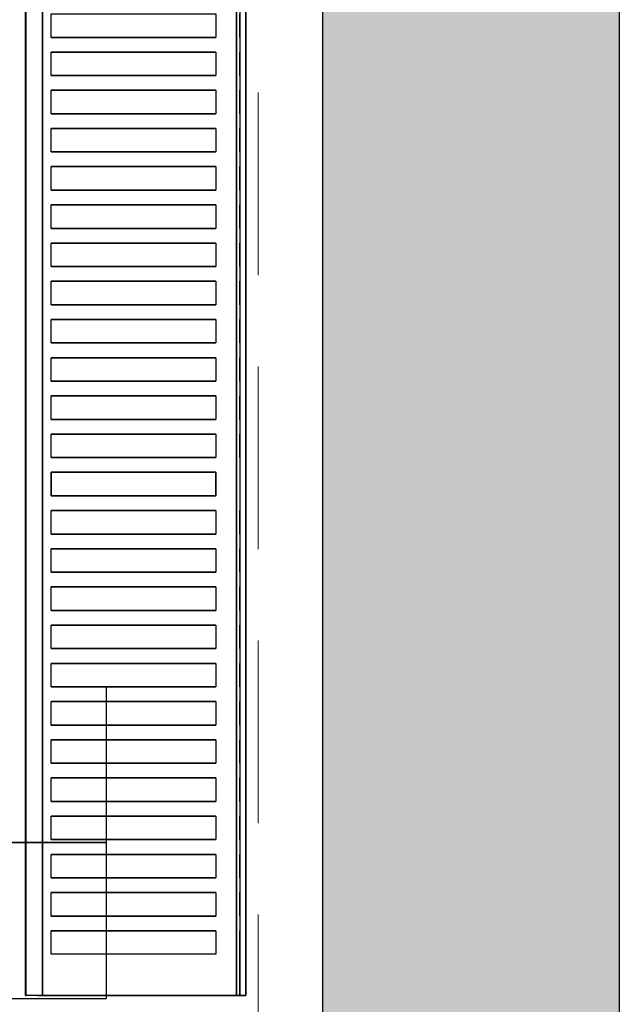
# Model space of a CAD drawing. Header units: millimetres. Extents: x 31882 to 271790, y -35693 to 24917.
# Tile 349 of 524: x 134321 to 134527, y 18116 to 18453. Entities that reach past the tile are written whole.
import ezdxf

# ---------------------------------------------------------------- set-up
doc = ezdxf.new("R2010")
doc.units = ezdxf.units.MM
doc.header["$MEASUREMENT"] = 0
doc.linetypes.add('( Dashed )', pattern=[0.75, 0.5, -0.25])
doc.layers.add('00 Structural', color=2, linetype='Continuous', lineweight=25)
doc.layers.add('CKD-HOOD', color=1, linetype='( Dashed )', lineweight=15)
doc.layers.add('IQ_200_3D', color=1, linetype='Continuous')
doc.layers.add('IQ_204_2D', color=7, linetype='Continuous')

# ---------------------------------------------------------------- blocks, each defined once
blk = doc.blocks.new('*X231')
at = {"color": 0}
for p, q in [((286.774344, 2204.447934), (296.618251, 2214.291842)), ((286.774344, 2205.862148), (295.204037, 2214.291842)), ((286.774344, 2207.276361), (293.789824, 2214.291842)), ((286.774344, 2208.690575), (292.37561, 2214.291842)), ((286.774344, 2210.104788), (290.961397, 2214.291842)), ((286.774344, 2211.519002), (289.547183, 2214.291842)), ((286.774344, 2212.933216), (288.13297, 2214.291842))]:
    blk.add_line(p, q, dxfattribs=at)

msp = doc.modelspace()

# ---------------------------------------------------------------- hatches: boundary and pattern name
at = {"ltscale": 0.25}
h = msp.add_hatch(color=206, dxfattribs=at)
h.dxf.hatch_style = 1
h.paths.add_polyline_path([(134425.08, 16044.77), (134425.08, 15965.36), (134526.68, 15965.36), (134526.68, 22045.7), (134425.08, 22045.7), (134425.08, 16118.37)])

# ---------------------------------------------------------------- linework, layer by layer
for p, q in [((134351.05, 18117.67), (134351.05, 18224.33)), ((134244.4, 18117.67), (134351.05, 18117.67))]:
    msp.add_line(p, q)
at = {"extrusion": (1.83697e-16, 1, 0)}
for p, q in [((134244.4, 18171, 53.33), (134351.05, 18171, 53.33)), ((134351.05, 18171, -53.33), (134244.4, 18171, -53.33)), ((134351.05, 18171, -53.33), (134244.4, 18171, 53.33)), ((134351.05, 18171, 53.33), (134351.05, 18171, -53.33))]:
    msp.add_line(p, q, dxfattribs=at)
at = {"layer": '00 Structural', "ltscale": 0.25}
for points in [[(134526.68, 15965.36), (134526.68, 22045.7), (134425.08, 22045.7), (134425.08, 22044.1)], [(134425.08, 21891.67), (134425.08, 15965.36)]]:
    msp.add_lwpolyline(points, dxfattribs=at)
at = {"layer": 'CKD-HOOD', "color": 1, "linetype": '( Dashed )', "ltscale": 125}
msp.add_lwpolyline([(133452.99, 19052.65), (133452.99, 17052.65), (134402.99, 17052.65), (134402.99, 19052.65), (133452.99, 19052.65), (134402.99, 17052.65), (133452.99, 17052.65), (134402.99, 19052.65)], dxfattribs=at)
at = {"layer": 'IQ_200_3D'}
for points, invisible_edges in [([(134323.61, 18520.93, 923.19), (134323.39, 18520.93, 922.66), (134323.39, 18118.71, 922.66), (134323.61, 18118.71, 923.19)], 2), ([(134323.39, 18520.93, 922.66), (134323.4, 18520.93, 922.09), (134323.4, 18118.71, 922.09), (134323.39, 18118.71, 922.66)], 10), ([(134323.4, 18520.93, 922.09), (134323.62, 18520.93, 921.57), (134323.62, 18118.71, 921.57), (134323.4, 18118.71, 922.09)], 10), ([(134323.61, 18520.93, 923.19), (134327.6, 18520.93, 929.18), (134327.6, 18118.71, 929.18), (134323.61, 18118.71, 923.19)], 2), ([(134323.62, 18520.93, 921.57), (134324.02, 18520.93, 921.16), (134324.02, 18118.71, 921.16), (134323.62, 18118.71, 921.57)], 10), ([(134324.02, 18520.93, 921.16), (134325.25, 18520.93, 920.68), (134325.25, 18118.71, 920.68), (134324.02, 18118.71, 921.16)], 10), ([(134325.25, 18520.93, 920.68), (134326.53, 18520.93, 920.34), (134326.53, 18118.71, 920.34), (134325.25, 18118.71, 920.68)], 10), ([(134326.53, 18520.93, 920.34), (134327.84, 18520.93, 920.14), (134327.84, 18118.71, 920.14), (134326.53, 18118.71, 920.34)], 10), ([(134327.84, 18520.93, 920.14), (134329.16, 18520.93, 920.08), (134329.16, 18118.71, 920.08), (134327.84, 18118.71, 920.14)], 8), ([(134395.58, 18520.93, 920.08), (134396.26, 18520.93, 920.06), (134396.26, 18118.71, 920.06), (134395.58, 18118.71, 920.08)], 2), ([(134396.26, 18520.93, 920.06), (134396.93, 18520.93, 920.15), (134396.93, 18118.71, 920.15), (134396.26, 18118.71, 920.06)], 10), ([(134397.56, 18520.93, 963.16), (134396.79, 18520.93, 963.32), (134396.79, 18118.71, 963.32), (134397.56, 18118.71, 963.16)], 8), ([(134396.93, 18520.93, 920.15), (134397.57, 18520.93, 920.35), (134397.57, 18118.71, 920.35), (134396.93, 18118.71, 920.15)], 10), ([(134398.2, 18520.93, 962.72), (134397.56, 18520.93, 963.16), (134397.56, 18118.71, 963.16), (134398.2, 18118.71, 962.72)], 10), ([(134397.57, 18520.93, 920.35), (134398.17, 18520.93, 920.66), (134398.17, 18118.71, 920.66), (134397.57, 18118.71, 920.35)], 10), ([(134398.17, 18520.93, 920.66), (134398.43, 18520.93, 920.97), (134398.43, 18118.71, 920.97), (134398.17, 18118.71, 920.66)], 10), ([(134398.63, 18520.93, 962.07), (134398.2, 18520.93, 962.72), (134398.2, 18118.71, 962.72), (134398.63, 18118.71, 962.07)], 10), ([(134398.43, 18520.93, 920.97), (134398.62, 18520.93, 921.32), (134398.62, 18118.71, 921.32), (134398.43, 18118.71, 920.97)], 10), ([(134398.62, 18520.93, 921.32), (134398.74, 18520.93, 921.7), (134398.74, 18118.71, 921.7), (134398.62, 18118.71, 921.32)], 10), ([(134398.78, 18520.93, 961.31), (134398.63, 18520.93, 962.07), (134398.63, 18118.71, 962.07), (134398.78, 18118.71, 961.31)], 2), ([(134398.74, 18520.93, 921.7), (134398.78, 18520.93, 922.11), (134398.78, 18118.71, 922.11), (134398.74, 18118.71, 921.7)], 8), ([(134327.6, 18454.57, 929.18), (134327.6, 18446.52, 929.18), (134332.1, 18446.52, 934.79), (134332.1, 18454.57, 934.79)], 11), ([(134388.57, 18454.57, 963.08), (134388.57, 18446.52, 963.08), (134396.79, 18446.52, 963.32), (134396.79, 18454.57, 963.32)], 10), ([(134332.1, 18446.52, 934.79), (134337.06, 18446.52, 940), (134337.06, 18441.5, 940), (134332.1, 18441.5, 934.79)], 10), ([(134337.06, 18446.52, 940), (134342.46, 18446.52, 944.76), (134342.46, 18441.5, 944.76), (134337.06, 18441.5, 940)], 10), ([(134342.46, 18446.52, 944.76), (134348.24, 18446.52, 949.04), (134348.24, 18441.5, 949.04), (134342.46, 18441.5, 944.76)], 10), ([(134348.24, 18446.52, 949.04), (134354.37, 18446.52, 952.8), (134354.37, 18441.5, 952.8), (134348.24, 18441.5, 949.04)], 10), ([(134354.37, 18446.52, 952.8), (134360.8, 18446.52, 956.03), (134360.8, 18441.5, 956.03), (134354.37, 18441.5, 952.8)], 10), ([(134360.8, 18446.52, 956.03), (134367.49, 18446.52, 958.68), (134367.49, 18441.5, 958.68), (134360.8, 18441.5, 956.03)], 10), ([(134367.49, 18446.52, 958.68), (134374.38, 18446.52, 960.75), (134374.38, 18441.5, 960.75), (134367.49, 18441.5, 958.68)], 10), ([(134374.38, 18446.52, 960.75), (134381.42, 18446.52, 962.22), (134381.42, 18441.5, 962.22), (134374.38, 18441.5, 960.75)], 10), ([(134381.42, 18446.52, 962.22), (134388.57, 18446.52, 963.08), (134388.57, 18441.5, 963.08), (134381.42, 18441.5, 962.22)], 10), ([(134396.79, 18446.52, 963.32), (134396.79, 18441.5, 963.32), (134388.57, 18441.5, 963.08), (134388.57, 18446.52, 963.08)], 14), ([(134327.6, 18441.5, 929.18), (134327.6, 18433.45, 929.18), (134332.1, 18433.45, 934.79), (134332.1, 18441.5, 934.79)], 11), ([(134388.57, 18441.5, 963.08), (134388.57, 18433.45, 963.08), (134396.79, 18433.45, 963.32), (134396.79, 18441.5, 963.32)], 10), ([(134332.1, 18433.45, 934.79), (134337.06, 18433.45, 940), (134337.06, 18428.42, 940), (134332.1, 18428.42, 934.79)], 10), ([(134337.06, 18433.45, 940), (134342.46, 18433.45, 944.76), (134342.46, 18428.42, 944.76), (134337.06, 18428.42, 940)], 10), ([(134342.46, 18433.45, 944.76), (134348.24, 18433.45, 949.04), (134348.24, 18428.42, 949.04), (134342.46, 18428.42, 944.76)], 10), ([(134348.24, 18433.45, 949.04), (134354.37, 18433.45, 952.8), (134354.37, 18428.42, 952.8), (134348.24, 18428.42, 949.04)], 10), ([(134354.37, 18433.45, 952.8), (134360.8, 18433.45, 956.03), (134360.8, 18428.42, 956.03), (134354.37, 18428.42, 952.8)], 10), ([(134360.8, 18433.45, 956.03), (134367.49, 18433.45, 958.68), (134367.49, 18428.42, 958.68), (134360.8, 18428.42, 956.03)], 10), ([(134367.49, 18433.45, 958.68), (134374.38, 18433.45, 960.75), (134374.38, 18428.42, 960.75), (134367.49, 18428.42, 958.68)], 10), ([(134374.38, 18433.45, 960.75), (134381.42, 18433.45, 962.22), (134381.42, 18428.42, 962.22), (134374.38, 18428.42, 960.75)], 10), ([(134381.42, 18433.45, 962.22), (134388.57, 18433.45, 963.08), (134388.57, 18428.42, 963.08), (134381.42, 18428.42, 962.22)], 10), ([(134396.79, 18433.45, 963.32), (134396.79, 18428.42, 963.32), (134388.57, 18428.42, 963.08), (134388.57, 18433.45, 963.08)], 14), ([(134327.6, 18428.42, 929.18), (134327.6, 18420.38, 929.18), (134332.1, 18420.38, 934.79), (134332.1, 18428.42, 934.79)], 11), ([(134388.57, 18428.42, 963.08), (134388.57, 18420.38, 963.08), (134396.79, 18420.38, 963.32), (134396.79, 18428.42, 963.32)], 10), ([(134332.1, 18420.38, 934.79), (134337.06, 18420.38, 940), (134337.06, 18415.35, 940), (134332.1, 18415.35, 934.79)], 10), ([(134337.06, 18420.38, 940), (134342.46, 18420.38, 944.76), (134342.46, 18415.35, 944.76), (134337.06, 18415.35, 940)], 10), ([(134342.46, 18420.38, 944.76), (134348.24, 18420.38, 949.04), (134348.24, 18415.35, 949.04), (134342.46, 18415.35, 944.76)], 10), ([(134348.24, 18420.38, 949.04), (134354.37, 18420.38, 952.8), (134354.37, 18415.35, 952.8), (134348.24, 18415.35, 949.04)], 10), ([(134354.37, 18420.38, 952.8), (134360.8, 18420.38, 956.03), (134360.8, 18415.35, 956.03), (134354.37, 18415.35, 952.8)], 10), ([(134360.8, 18420.38, 956.03), (134367.49, 18420.38, 958.68), (134367.49, 18415.35, 958.68), (134360.8, 18415.35, 956.03)], 10), ([(134367.49, 18420.38, 958.68), (134374.38, 18420.38, 960.75), (134374.38, 18415.35, 960.75), (134367.49, 18415.35, 958.68)], 10), ([(134374.38, 18420.38, 960.75), (134381.42, 18420.38, 962.22), (134381.42, 18415.35, 962.22), (134374.38, 18415.35, 960.75)], 10), ([(134381.42, 18420.38, 962.22), (134388.57, 18420.38, 963.08), (134388.57, 18415.35, 963.08), (134381.42, 18415.35, 962.22)], 10), ([(134396.79, 18420.38, 963.32), (134396.79, 18415.35, 963.32), (134388.57, 18415.35, 963.08), (134388.57, 18420.38, 963.08)], 14), ([(134327.6, 18415.35, 929.18), (134327.6, 18407.31, 929.18), (134332.1, 18407.31, 934.79), (134332.1, 18415.35, 934.79)], 11), ([(134388.57, 18415.35, 963.08), (134388.57, 18407.31, 963.08), (134396.79, 18407.31, 963.32), (134396.79, 18415.35, 963.32)], 10), ([(134332.1, 18407.31, 934.79), (134337.06, 18407.31, 940), (134337.06, 18402.28, 940), (134332.1, 18402.28, 934.79)], 10), ([(134337.06, 18407.31, 940), (134342.46, 18407.31, 944.76), (134342.46, 18402.28, 944.76), (134337.06, 18402.28, 940)], 10), ([(134342.46, 18407.31, 944.76), (134348.24, 18407.31, 949.04), (134348.24, 18402.28, 949.04), (134342.46, 18402.28, 944.76)], 10), ([(134348.24, 18407.31, 949.04), (134354.37, 18407.31, 952.8), (134354.37, 18402.28, 952.8), (134348.24, 18402.28, 949.04)], 10), ([(134354.37, 18407.31, 952.8), (134360.8, 18407.31, 956.03), (134360.8, 18402.28, 956.03), (134354.37, 18402.28, 952.8)], 10), ([(134360.8, 18407.31, 956.03), (134367.49, 18407.31, 958.68), (134367.49, 18402.28, 958.68), (134360.8, 18402.28, 956.03)], 10), ([(134367.49, 18407.31, 958.68), (134374.38, 18407.31, 960.75), (134374.38, 18402.28, 960.75), (134367.49, 18402.28, 958.68)], 10), ([(134374.38, 18407.31, 960.75), (134381.42, 18407.31, 962.22), (134381.42, 18402.28, 962.22), (134374.38, 18402.28, 960.75)], 10), ([(134381.42, 18407.31, 962.22), (134388.57, 18407.31, 963.08), (134388.57, 18402.28, 963.08), (134381.42, 18402.28, 962.22)], 10), ([(134396.79, 18407.31, 963.32), (134396.79, 18402.28, 963.32), (134388.57, 18402.28, 963.08), (134388.57, 18407.31, 963.08)], 14), ([(134327.6, 18402.28, 929.18), (134327.6, 18394.23, 929.18), (134332.1, 18394.23, 934.79), (134332.1, 18402.28, 934.79)], 11), ([(134388.57, 18402.28, 963.08), (134388.57, 18394.23, 963.08), (134396.79, 18394.23, 963.32), (134396.79, 18402.28, 963.32)], 10), ([(134332.1, 18394.23, 934.79), (134337.06, 18394.23, 940), (134337.06, 18389.21, 940), (134332.1, 18389.21, 934.79)], 10), ([(134337.06, 18394.23, 940), (134342.46, 18394.23, 944.76), (134342.46, 18389.21, 944.76), (134337.06, 18389.21, 940)], 10), ([(134342.46, 18394.23, 944.76), (134348.24, 18394.23, 949.04), (134348.24, 18389.21, 949.04), (134342.46, 18389.21, 944.76)], 10), ([(134348.24, 18394.23, 949.04), (134354.37, 18394.23, 952.8), (134354.37, 18389.21, 952.8), (134348.24, 18389.21, 949.04)], 10), ([(134354.37, 18394.23, 952.8), (134360.8, 18394.23, 956.03), (134360.8, 18389.21, 956.03), (134354.37, 18389.21, 952.8)], 10), ([(134360.8, 18394.23, 956.03), (134367.49, 18394.23, 958.68), (134367.49, 18389.21, 958.68), (134360.8, 18389.21, 956.03)], 10), ([(134367.49, 18394.23, 958.68), (134374.38, 18394.23, 960.75), (134374.38, 18389.21, 960.75), (134367.49, 18389.21, 958.68)], 10), ([(134374.38, 18394.23, 960.75), (134381.42, 18394.23, 962.22), (134381.42, 18389.21, 962.22), (134374.38, 18389.21, 960.75)], 10), ([(134381.42, 18394.23, 962.22), (134388.57, 18394.23, 963.08), (134388.57, 18389.21, 963.08), (134381.42, 18389.21, 962.22)], 10), ([(134396.79, 18394.23, 963.32), (134396.79, 18389.21, 963.32), (134388.57, 18389.21, 963.08), (134388.57, 18394.23, 963.08)], 14), ([(134327.6, 18389.21, 929.18), (134327.6, 18381.16, 929.18), (134332.1, 18381.16, 934.79), (134332.1, 18389.21, 934.79)], 11), ([(134388.57, 18389.21, 963.08), (134388.57, 18381.16, 963.08), (134396.79, 18381.16, 963.32), (134396.79, 18389.21, 963.32)], 10), ([(134332.1, 18381.16, 934.79), (134337.06, 18381.16, 940), (134337.06, 18376.13, 940), (134332.1, 18376.13, 934.79)], 10), ([(134337.06, 18381.16, 940), (134342.46, 18381.16, 944.76), (134342.46, 18376.13, 944.76), (134337.06, 18376.13, 940)], 10), ([(134342.46, 18381.16, 944.76), (134348.24, 18381.16, 949.04), (134348.24, 18376.13, 949.04), (134342.46, 18376.13, 944.76)], 10), ([(134348.24, 18381.16, 949.04), (134354.37, 18381.16, 952.8), (134354.37, 18376.13, 952.8), (134348.24, 18376.13, 949.04)], 10), ([(134354.37, 18381.16, 952.8), (134360.8, 18381.16, 956.03), (134360.8, 18376.13, 956.03), (134354.37, 18376.13, 952.8)], 10), ([(134360.8, 18381.16, 956.03), (134367.49, 18381.16, 958.68), (134367.49, 18376.13, 958.68), (134360.8, 18376.13, 956.03)], 10), ([(134367.49, 18381.16, 958.68), (134374.38, 18381.16, 960.75), (134374.38, 18376.13, 960.75), (134367.49, 18376.13, 958.68)], 10), ([(134374.38, 18381.16, 960.75), (134381.42, 18381.16, 962.22), (134381.42, 18376.13, 962.22), (134374.38, 18376.13, 960.75)], 10), ([(134381.42, 18381.16, 962.22), (134388.57, 18381.16, 963.08), (134388.57, 18376.13, 963.08), (134381.42, 18376.13, 962.22)], 10), ([(134396.79, 18381.16, 963.32), (134396.79, 18376.13, 963.32), (134388.57, 18376.13, 963.08), (134388.57, 18381.16, 963.08)], 14), ([(134327.6, 18376.13, 929.18), (134327.6, 18368.09, 929.18), (134332.1, 18368.09, 934.79), (134332.1, 18376.13, 934.79)], 11), ([(134388.57, 18376.13, 963.08), (134388.57, 18368.09, 963.08), (134396.79, 18368.09, 963.32), (134396.79, 18376.13, 963.32)], 10), ([(134332.1, 18368.09, 934.79), (134337.06, 18368.09, 940), (134337.06, 18363.06, 940), (134332.1, 18363.06, 934.79)], 10), ([(134337.06, 18368.09, 940), (134342.46, 18368.09, 944.76), (134342.46, 18363.06, 944.76), (134337.06, 18363.06, 940)], 10), ([(134342.46, 18368.09, 944.76), (134348.24, 18368.09, 949.04), (134348.24, 18363.06, 949.04), (134342.46, 18363.06, 944.76)], 10), ([(134348.24, 18368.09, 949.04), (134354.37, 18368.09, 952.8), (134354.37, 18363.06, 952.8), (134348.24, 18363.06, 949.04)], 10), ([(134354.37, 18368.09, 952.8), (134360.8, 18368.09, 956.03), (134360.8, 18363.06, 956.03), (134354.37, 18363.06, 952.8)], 10), ([(134360.8, 18368.09, 956.03), (134367.49, 18368.09, 958.68), (134367.49, 18363.06, 958.68), (134360.8, 18363.06, 956.03)], 10), ([(134367.49, 18368.09, 958.68), (134374.38, 18368.09, 960.75), (134374.38, 18363.06, 960.75), (134367.49, 18363.06, 958.68)], 10), ([(134374.38, 18368.09, 960.75), (134381.42, 18368.09, 962.22), (134381.42, 18363.06, 962.22), (134374.38, 18363.06, 960.75)], 10), ([(134381.42, 18368.09, 962.22), (134388.57, 18368.09, 963.08), (134388.57, 18363.06, 963.08), (134381.42, 18363.06, 962.22)], 10), ([(134396.79, 18368.09, 963.32), (134396.79, 18363.06, 963.32), (134388.57, 18363.06, 963.08), (134388.57, 18368.09, 963.08)], 14), ([(134327.6, 18363.06, 929.18), (134327.6, 18355.02, 929.18), (134332.1, 18355.02, 934.79), (134332.1, 18363.06, 934.79)], 11), ([(134388.57, 18363.06, 963.08), (134388.57, 18355.02, 963.08), (134396.79, 18355.02, 963.32), (134396.79, 18363.06, 963.32)], 10), ([(134332.1, 18355.02, 934.79), (134337.06, 18355.02, 940), (134337.06, 18349.99, 940), (134332.1, 18349.99, 934.79)], 10), ([(134337.06, 18355.02, 940), (134342.46, 18355.02, 944.76), (134342.46, 18349.99, 944.76), (134337.06, 18349.99, 940)], 10), ([(134342.46, 18355.02, 944.76), (134348.24, 18355.02, 949.04), (134348.24, 18349.99, 949.04), (134342.46, 18349.99, 944.76)], 10), ([(134348.24, 18355.02, 949.04), (134354.37, 18355.02, 952.8), (134354.37, 18349.99, 952.8), (134348.24, 18349.99, 949.04)], 10), ([(134354.37, 18355.02, 952.8), (134360.8, 18355.02, 956.03), (134360.8, 18349.99, 956.03), (134354.37, 18349.99, 952.8)], 10), ([(134360.8, 18355.02, 956.03), (134367.49, 18355.02, 958.68), (134367.49, 18349.99, 958.68), (134360.8, 18349.99, 956.03)], 10), ([(134367.49, 18355.02, 958.68), (134374.38, 18355.02, 960.75), (134374.38, 18349.99, 960.75), (134367.49, 18349.99, 958.68)], 10), ([(134374.38, 18355.02, 960.75), (134381.42, 18355.02, 962.22), (134381.42, 18349.99, 962.22), (134374.38, 18349.99, 960.75)], 10), ([(134381.42, 18355.02, 962.22), (134388.57, 18355.02, 963.08), (134388.57, 18349.99, 963.08), (134381.42, 18349.99, 962.22)], 10), ([(134396.79, 18355.02, 963.32), (134396.79, 18349.99, 963.32), (134388.57, 18349.99, 963.08), (134388.57, 18355.02, 963.08)], 14), ([(134327.6, 18349.99, 929.18), (134327.6, 18341.95, 929.18), (134332.1, 18341.95, 934.79), (134332.1, 18349.99, 934.79)], 11), ([(134388.57, 18349.99, 963.08), (134388.57, 18341.95, 963.08), (134396.79, 18341.95, 963.32), (134396.79, 18349.99, 963.32)], 10), ([(134332.1, 18341.95, 934.79), (134337.06, 18341.95, 940), (134337.06, 18336.92, 940), (134332.1, 18336.92, 934.79)], 10), ([(134337.06, 18341.95, 940), (134342.46, 18341.95, 944.76), (134342.46, 18336.92, 944.76), (134337.06, 18336.92, 940)], 10), ([(134342.46, 18341.95, 944.76), (134348.24, 18341.95, 949.04), (134348.24, 18336.92, 949.04), (134342.46, 18336.92, 944.76)], 10), ([(134348.24, 18341.95, 949.04), (134354.37, 18341.95, 952.8), (134354.37, 18336.92, 952.8), (134348.24, 18336.92, 949.04)], 10), ([(134354.37, 18341.95, 952.8), (134360.8, 18341.95, 956.03), (134360.8, 18336.92, 956.03), (134354.37, 18336.92, 952.8)], 10), ([(134360.8, 18341.95, 956.03), (134367.49, 18341.95, 958.68), (134367.49, 18336.92, 958.68), (134360.8, 18336.92, 956.03)], 10), ([(134367.49, 18341.95, 958.68), (134374.38, 18341.95, 960.75), (134374.38, 18336.92, 960.75), (134367.49, 18336.92, 958.68)], 10), ([(134374.38, 18341.95, 960.75), (134381.42, 18341.95, 962.22), (134381.42, 18336.92, 962.22), (134374.38, 18336.92, 960.75)], 10), ([(134381.42, 18341.95, 962.22), (134388.57, 18341.95, 963.08), (134388.57, 18336.92, 963.08), (134381.42, 18336.92, 962.22)], 10), ([(134396.79, 18341.95, 963.32), (134396.79, 18336.92, 963.32), (134388.57, 18336.92, 963.08), (134388.57, 18341.95, 963.08)], 14), ([(134327.6, 18336.92, 929.18), (134327.6, 18328.87, 929.18), (134332.1, 18328.87, 934.79), (134332.1, 18336.92, 934.79)], 11), ([(134388.57, 18336.92, 963.08), (134388.57, 18328.87, 963.08), (134396.79, 18328.87, 963.32), (134396.79, 18336.92, 963.32)], 10), ([(134332.1, 18328.87, 934.79), (134337.06, 18328.87, 940), (134337.06, 18323.85, 940), (134332.1, 18323.85, 934.79)], 10), ([(134337.06, 18328.87, 940), (134342.46, 18328.87, 944.76), (134342.46, 18323.85, 944.76), (134337.06, 18323.85, 940)], 10), ([(134342.46, 18328.87, 944.76), (134348.24, 18328.87, 949.04), (134348.24, 18323.85, 949.04), (134342.46, 18323.85, 944.76)], 10), ([(134348.24, 18328.87, 949.04), (134354.37, 18328.87, 952.8), (134354.37, 18323.85, 952.8), (134348.24, 18323.85, 949.04)], 10), ([(134354.37, 18328.87, 952.8), (134360.8, 18328.87, 956.03), (134360.8, 18323.85, 956.03), (134354.37, 18323.85, 952.8)], 10), ([(134360.8, 18328.87, 956.03), (134367.49, 18328.87, 958.68), (134367.49, 18323.85, 958.68), (134360.8, 18323.85, 956.03)], 10), ([(134367.49, 18328.87, 958.68), (134374.38, 18328.87, 960.75), (134374.38, 18323.85, 960.75), (134367.49, 18323.85, 958.68)], 10), ([(134374.38, 18328.87, 960.75), (134381.42, 18328.87, 962.22), (134381.42, 18323.85, 962.22), (134374.38, 18323.85, 960.75)], 10), ([(134381.42, 18328.87, 962.22), (134388.57, 18328.87, 963.08), (134388.57, 18323.85, 963.08), (134381.42, 18323.85, 962.22)], 10), ([(134396.79, 18328.87, 963.32), (134396.79, 18323.85, 963.32), (134388.57, 18323.85, 963.08), (134388.57, 18328.87, 963.08)], 14), ([(134327.6, 18323.85, 929.18), (134327.6, 18315.8, 929.18), (134332.1, 18315.8, 934.79), (134332.1, 18323.85, 934.79)], 11), ([(134388.57, 18323.85, 963.08), (134388.57, 18315.8, 963.08), (134396.79, 18315.8, 963.32), (134396.79, 18323.85, 963.32)], 10), ([(134332.1, 18315.8, 934.79), (134337.06, 18315.8, 940), (134337.06, 18310.77, 940), (134332.1, 18310.77, 934.79)], 10), ([(134337.06, 18315.8, 940), (134342.46, 18315.8, 944.76), (134342.46, 18310.77, 944.76), (134337.06, 18310.77, 940)], 10), ([(134342.46, 18315.8, 944.76), (134348.24, 18315.8, 949.04), (134348.24, 18310.77, 949.04), (134342.46, 18310.77, 944.76)], 10), ([(134348.24, 18315.8, 949.04), (134354.37, 18315.8, 952.8), (134354.37, 18310.77, 952.8), (134348.24, 18310.77, 949.04)], 10), ([(134354.37, 18315.8, 952.8), (134360.8, 18315.8, 956.03), (134360.8, 18310.77, 956.03), (134354.37, 18310.77, 952.8)], 10), ([(134360.8, 18315.8, 956.03), (134367.49, 18315.8, 958.68), (134367.49, 18310.77, 958.68), (134360.8, 18310.77, 956.03)], 10), ([(134367.49, 18315.8, 958.68), (134374.38, 18315.8, 960.75), (134374.38, 18310.77, 960.75), (134367.49, 18310.77, 958.68)], 10), ([(134374.38, 18315.8, 960.75), (134381.42, 18315.8, 962.22), (134381.42, 18310.77, 962.22), (134374.38, 18310.77, 960.75)], 10), ([(134381.42, 18315.8, 962.22), (134388.57, 18315.8, 963.08), (134388.57, 18310.77, 963.08), (134381.42, 18310.77, 962.22)], 10), ([(134396.79, 18315.8, 963.32), (134396.79, 18310.77, 963.32), (134388.57, 18310.77, 963.08), (134388.57, 18315.8, 963.08)], 14), ([(134327.6, 18310.77, 929.18), (134327.6, 18302.73, 929.18), (134332.1, 18302.73, 934.79), (134332.1, 18310.77, 934.79)], 11), ([(134388.57, 18310.77, 963.08), (134388.57, 18302.73, 963.08), (134396.79, 18302.73, 963.32), (134396.79, 18310.77, 963.32)], 10), ([(134332.1, 18302.73, 934.79), (134337.06, 18302.73, 940), (134337.06, 18297.7, 940), (134332.1, 18297.7, 934.79)], 10), ([(134337.06, 18302.73, 940), (134342.46, 18302.73, 944.76), (134342.46, 18297.7, 944.76), (134337.06, 18297.7, 940)], 10), ([(134342.46, 18302.73, 944.76), (134348.24, 18302.73, 949.04), (134348.24, 18297.7, 949.04), (134342.46, 18297.7, 944.76)], 10), ([(134348.24, 18302.73, 949.04), (134354.37, 18302.73, 952.8), (134354.37, 18297.7, 952.8), (134348.24, 18297.7, 949.04)], 10), ([(134354.37, 18302.73, 952.8), (134360.8, 18302.73, 956.03), (134360.8, 18297.7, 956.03), (134354.37, 18297.7, 952.8)], 10), ([(134360.8, 18302.73, 956.03), (134367.49, 18302.73, 958.68), (134367.49, 18297.7, 958.68), (134360.8, 18297.7, 956.03)], 10), ([(134367.49, 18302.73, 958.68), (134374.38, 18302.73, 960.75), (134374.38, 18297.7, 960.75), (134367.49, 18297.7, 958.68)], 10), ([(134374.38, 18302.73, 960.75), (134381.42, 18302.73, 962.22), (134381.42, 18297.7, 962.22), (134374.38, 18297.7, 960.75)], 10), ([(134381.42, 18302.73, 962.22), (134388.57, 18302.73, 963.08), (134388.57, 18297.7, 963.08), (134381.42, 18297.7, 962.22)], 10), ([(134396.79, 18302.73, 963.32), (134396.79, 18297.7, 963.32), (134388.57, 18297.7, 963.08), (134388.57, 18302.73, 963.08)], 14), ([(134327.6, 18289.66, 929.18), (134327.6, 18297.7, 929.18), (134332.1, 18297.7, 934.79), (134332.1, 18289.66, 934.79)], 11), ([(134388.57, 18289.66, 963.08), (134388.57, 18297.7, 963.08), (134396.79, 18297.7, 963.32), (134396.79, 18289.66, 963.32)], 10), ([(134332.1, 18289.66, 934.79), (134337.06, 18289.66, 940), (134337.06, 18284.63, 940), (134332.1, 18284.63, 934.79)], 10), ([(134337.06, 18289.66, 940), (134342.46, 18289.66, 944.76), (134342.46, 18284.63, 944.76), (134337.06, 18284.63, 940)], 10), ([(134342.46, 18289.66, 944.76), (134348.24, 18289.66, 949.04), (134348.24, 18284.63, 949.04), (134342.46, 18284.63, 944.76)], 10), ([(134348.24, 18289.66, 949.04), (134354.37, 18289.66, 952.8), (134354.37, 18284.63, 952.8), (134348.24, 18284.63, 949.04)], 10), ([(134354.37, 18289.66, 952.8), (134360.8, 18289.66, 956.03), (134360.8, 18284.63, 956.03), (134354.37, 18284.63, 952.8)], 10), ([(134360.8, 18289.66, 956.03), (134367.49, 18289.66, 958.68), (134367.49, 18284.63, 958.68), (134360.8, 18284.63, 956.03)], 10), ([(134367.49, 18289.66, 958.68), (134374.38, 18289.66, 960.75), (134374.38, 18284.63, 960.75), (134367.49, 18284.63, 958.68)], 10), ([(134374.38, 18289.66, 960.75), (134381.42, 18289.66, 962.22), (134381.42, 18284.63, 962.22), (134374.38, 18284.63, 960.75)], 10), ([(134381.42, 18289.66, 962.22), (134388.57, 18289.66, 963.08), (134388.57, 18284.63, 963.08), (134381.42, 18284.63, 962.22)], 10), ([(134396.79, 18289.66, 963.32), (134396.79, 18284.63, 963.32), (134388.57, 18284.63, 963.08), (134388.57, 18289.66, 963.08)], 14), ([(134327.6, 18284.63, 929.18), (134327.6, 18276.58, 929.18), (134332.1, 18276.58, 934.79), (134332.1, 18284.63, 934.79)], 11), ([(134388.57, 18284.63, 963.08), (134388.57, 18276.58, 963.08), (134396.79, 18276.58, 963.32), (134396.79, 18284.63, 963.32)], 10), ([(134332.1, 18276.58, 934.79), (134337.06, 18276.58, 940), (134337.06, 18271.56, 940), (134332.1, 18271.56, 934.79)], 10), ([(134337.06, 18276.58, 940), (134342.46, 18276.58, 944.76), (134342.46, 18271.56, 944.76), (134337.06, 18271.56, 940)], 10), ([(134342.46, 18276.58, 944.76), (134348.24, 18276.58, 949.04), (134348.24, 18271.56, 949.04), (134342.46, 18271.56, 944.76)], 10), ([(134348.24, 18276.58, 949.04), (134354.37, 18276.58, 952.8), (134354.37, 18271.56, 952.8), (134348.24, 18271.56, 949.04)], 10), ([(134354.37, 18276.58, 952.8), (134360.8, 18276.58, 956.03), (134360.8, 18271.56, 956.03), (134354.37, 18271.56, 952.8)], 10), ([(134360.8, 18276.58, 956.03), (134367.49, 18276.58, 958.68), (134367.49, 18271.56, 958.68), (134360.8, 18271.56, 956.03)], 10), ([(134367.49, 18276.58, 958.68), (134374.38, 18276.58, 960.75), (134374.38, 18271.56, 960.75), (134367.49, 18271.56, 958.68)], 10), ([(134374.38, 18276.58, 960.75), (134381.42, 18276.58, 962.22), (134381.42, 18271.56, 962.22), (134374.38, 18271.56, 960.75)], 10), ([(134381.42, 18276.58, 962.22), (134388.57, 18276.58, 963.08), (134388.57, 18271.56, 963.08), (134381.42, 18271.56, 962.22)], 10), ([(134396.79, 18276.58, 963.32), (134396.79, 18271.56, 963.32), (134388.57, 18271.56, 963.08), (134388.57, 18276.58, 963.08)], 14), ([(134327.6, 18271.56, 929.18), (134327.6, 18263.51, 929.18), (134332.1, 18263.51, 934.79), (134332.1, 18271.56, 934.79)], 11), ([(134388.57, 18271.56, 963.08), (134388.57, 18263.51, 963.08), (134396.79, 18263.51, 963.32), (134396.79, 18271.56, 963.32)], 10), ([(134332.1, 18263.51, 934.79), (134337.06, 18263.51, 940), (134337.06, 18258.48, 940), (134332.1, 18258.48, 934.79)], 10), ([(134337.06, 18263.51, 940), (134342.46, 18263.51, 944.76), (134342.46, 18258.48, 944.76), (134337.06, 18258.48, 940)], 10), ([(134342.46, 18263.51, 944.76), (134348.24, 18263.51, 949.04), (134348.24, 18258.48, 949.04), (134342.46, 18258.48, 944.76)], 10), ([(134348.24, 18263.51, 949.04), (134354.37, 18263.51, 952.8), (134354.37, 18258.48, 952.8), (134348.24, 18258.48, 949.04)], 10), ([(134354.37, 18263.51, 952.8), (134360.8, 18263.51, 956.03), (134360.8, 18258.48, 956.03), (134354.37, 18258.48, 952.8)], 10), ([(134360.8, 18263.51, 956.03), (134367.49, 18263.51, 958.68), (134367.49, 18258.48, 958.68), (134360.8, 18258.48, 956.03)], 10), ([(134367.49, 18263.51, 958.68), (134374.38, 18263.51, 960.75), (134374.38, 18258.48, 960.75), (134367.49, 18258.48, 958.68)], 10), ([(134374.38, 18263.51, 960.75), (134381.42, 18263.51, 962.22), (134381.42, 18258.48, 962.22), (134374.38, 18258.48, 960.75)], 10), ([(134381.42, 18263.51, 962.22), (134388.57, 18263.51, 963.08), (134388.57, 18258.48, 963.08), (134381.42, 18258.48, 962.22)], 10), ([(134396.79, 18263.51, 963.32), (134396.79, 18258.48, 963.32), (134388.57, 18258.48, 963.08), (134388.57, 18263.51, 963.08)], 14), ([(134327.6, 18258.48, 929.18), (134327.6, 18250.44, 929.18), (134332.1, 18250.44, 934.79), (134332.1, 18258.48, 934.79)], 11), ([(134388.57, 18258.48, 963.08), (134388.57, 18250.44, 963.08), (134396.79, 18250.44, 963.32), (134396.79, 18258.48, 963.32)], 10), ([(134332.1, 18250.44, 934.79), (134337.06, 18250.44, 940), (134337.06, 18245.41, 940), (134332.1, 18245.41, 934.79)], 10), ([(134337.06, 18250.44, 940), (134342.46, 18250.44, 944.76), (134342.46, 18245.41, 944.76), (134337.06, 18245.41, 940)], 10), ([(134342.46, 18250.44, 944.76), (134348.24, 18250.44, 949.04), (134348.24, 18245.41, 949.04), (134342.46, 18245.41, 944.76)], 10), ([(134348.24, 18250.44, 949.04), (134354.37, 18250.44, 952.8), (134354.37, 18245.41, 952.8), (134348.24, 18245.41, 949.04)], 10), ([(134354.37, 18250.44, 952.8), (134360.8, 18250.44, 956.03), (134360.8, 18245.41, 956.03), (134354.37, 18245.41, 952.8)], 10), ([(134360.8, 18250.44, 956.03), (134367.49, 18250.44, 958.68), (134367.49, 18245.41, 958.68), (134360.8, 18245.41, 956.03)], 10), ([(134367.49, 18250.44, 958.68), (134374.38, 18250.44, 960.75), (134374.38, 18245.41, 960.75), (134367.49, 18245.41, 958.68)], 10), ([(134374.38, 18250.44, 960.75), (134381.42, 18250.44, 962.22), (134381.42, 18245.41, 962.22), (134374.38, 18245.41, 960.75)], 10), ([(134381.42, 18250.44, 962.22), (134388.57, 18250.44, 963.08), (134388.57, 18245.41, 963.08), (134381.42, 18245.41, 962.22)], 10), ([(134396.79, 18250.44, 963.32), (134396.79, 18245.41, 963.32), (134388.57, 18245.41, 963.08), (134388.57, 18250.44, 963.08)], 14), ([(134327.6, 18245.41, 929.18), (134327.6, 18237.37, 929.18), (134332.1, 18237.37, 934.79), (134332.1, 18245.41, 934.79)], 11), ([(134388.57, 18245.41, 963.08), (134388.57, 18237.37, 963.08), (134396.79, 18237.37, 963.32), (134396.79, 18245.41, 963.32)], 10), ([(134332.1, 18237.37, 934.79), (134337.06, 18237.37, 940), (134337.06, 18232.34, 940), (134332.1, 18232.34, 934.79)], 10), ([(134337.06, 18237.37, 940), (134342.46, 18237.37, 944.76), (134342.46, 18232.34, 944.76), (134337.06, 18232.34, 940)], 10), ([(134342.46, 18237.37, 944.76), (134348.24, 18237.37, 949.04), (134348.24, 18232.34, 949.04), (134342.46, 18232.34, 944.76)], 10), ([(134348.24, 18237.37, 949.04), (134354.37, 18237.37, 952.8), (134354.37, 18232.34, 952.8), (134348.24, 18232.34, 949.04)], 10), ([(134354.37, 18237.37, 952.8), (134360.8, 18237.37, 956.03), (134360.8, 18232.34, 956.03), (134354.37, 18232.34, 952.8)], 10), ([(134360.8, 18237.37, 956.03), (134367.49, 18237.37, 958.68), (134367.49, 18232.34, 958.68), (134360.8, 18232.34, 956.03)], 10), ([(134367.49, 18237.37, 958.68), (134374.38, 18237.37, 960.75), (134374.38, 18232.34, 960.75), (134367.49, 18232.34, 958.68)], 10), ([(134374.38, 18237.37, 960.75), (134381.42, 18237.37, 962.22), (134381.42, 18232.34, 962.22), (134374.38, 18232.34, 960.75)], 10), ([(134381.42, 18237.37, 962.22), (134388.57, 18237.37, 963.08), (134388.57, 18232.34, 963.08), (134381.42, 18232.34, 962.22)], 10), ([(134396.79, 18237.37, 963.32), (134396.79, 18232.34, 963.32), (134388.57, 18232.34, 963.08), (134388.57, 18237.37, 963.08)], 14), ([(134327.6, 18232.34, 929.18), (134327.6, 18224.3, 929.18), (134332.1, 18224.3, 934.79), (134332.1, 18232.34, 934.79)], 11), ([(134388.57, 18232.34, 963.08), (134388.57, 18224.3, 963.08), (134396.79, 18224.3, 963.32), (134396.79, 18232.34, 963.32)], 10), ([(134332.1, 18224.3, 934.79), (134337.06, 18224.3, 940), (134337.06, 18219.27, 940), (134332.1, 18219.27, 934.79)], 10), ([(134337.06, 18224.3, 940), (134342.46, 18224.3, 944.76), (134342.46, 18219.27, 944.76), (134337.06, 18219.27, 940)], 10), ([(134342.46, 18224.3, 944.76), (134348.24, 18224.3, 949.04), (134348.24, 18219.27, 949.04), (134342.46, 18219.27, 944.76)], 10), ([(134348.24, 18224.3, 949.04), (134354.37, 18224.3, 952.8), (134354.37, 18219.27, 952.8), (134348.24, 18219.27, 949.04)], 10), ([(134354.37, 18224.3, 952.8), (134360.8, 18224.3, 956.03), (134360.8, 18219.27, 956.03), (134354.37, 18219.27, 952.8)], 10), ([(134360.8, 18224.3, 956.03), (134367.49, 18224.3, 958.68), (134367.49, 18219.27, 958.68), (134360.8, 18219.27, 956.03)], 10), ([(134367.49, 18224.3, 958.68), (134374.38, 18224.3, 960.75), (134374.38, 18219.27, 960.75), (134367.49, 18219.27, 958.68)], 10), ([(134374.38, 18224.3, 960.75), (134381.42, 18224.3, 962.22), (134381.42, 18219.27, 962.22), (134374.38, 18219.27, 960.75)], 10), ([(134381.42, 18224.3, 962.22), (134388.57, 18224.3, 963.08), (134388.57, 18219.27, 963.08), (134381.42, 18219.27, 962.22)], 10), ([(134396.79, 18224.3, 963.32), (134396.79, 18219.27, 963.32), (134388.57, 18219.27, 963.08), (134388.57, 18224.3, 963.08)], 14), ([(134327.6, 18219.27, 929.18), (134327.6, 18211.22, 929.18), (134332.1, 18211.22, 934.79), (134332.1, 18219.27, 934.79)], 11), ([(134388.57, 18219.27, 963.08), (134388.57, 18211.22, 963.08), (134396.79, 18211.22, 963.32), (134396.79, 18219.27, 963.32)], 10), ([(134332.1, 18211.22, 934.79), (134337.06, 18211.22, 940), (134337.06, 18206.2, 940), (134332.1, 18206.2, 934.79)], 10), ([(134337.06, 18211.22, 940), (134342.46, 18211.22, 944.76), (134342.46, 18206.2, 944.76), (134337.06, 18206.2, 940)], 10), ([(134342.46, 18211.22, 944.76), (134348.24, 18211.22, 949.04), (134348.24, 18206.2, 949.04), (134342.46, 18206.2, 944.76)], 10), ([(134348.24, 18211.22, 949.04), (134354.37, 18211.22, 952.8), (134354.37, 18206.2, 952.8), (134348.24, 18206.2, 949.04)], 10), ([(134354.37, 18211.22, 952.8), (134360.8, 18211.22, 956.03), (134360.8, 18206.2, 956.03), (134354.37, 18206.2, 952.8)], 10), ([(134360.8, 18211.22, 956.03), (134367.49, 18211.22, 958.68), (134367.49, 18206.2, 958.68), (134360.8, 18206.2, 956.03)], 10), ([(134367.49, 18211.22, 958.68), (134374.38, 18211.22, 960.75), (134374.38, 18206.2, 960.75), (134367.49, 18206.2, 958.68)], 10), ([(134374.38, 18211.22, 960.75), (134381.42, 18211.22, 962.22), (134381.42, 18206.2, 962.22), (134374.38, 18206.2, 960.75)], 10), ([(134381.42, 18211.22, 962.22), (134388.57, 18211.22, 963.08), (134388.57, 18206.2, 963.08), (134381.42, 18206.2, 962.22)], 10), ([(134396.79, 18211.22, 963.32), (134396.79, 18206.2, 963.32), (134388.57, 18206.2, 963.08), (134388.57, 18211.22, 963.08)], 14), ([(134327.6, 18206.2, 929.18), (134327.6, 18198.15, 929.18), (134332.1, 18198.15, 934.79), (134332.1, 18206.2, 934.79)], 11), ([(134388.57, 18206.2, 963.08), (134388.57, 18198.15, 963.08), (134396.79, 18198.15, 963.32), (134396.79, 18206.2, 963.32)], 10), ([(134332.1, 18198.15, 934.79), (134337.06, 18198.15, 940), (134337.06, 18193.12, 940), (134332.1, 18193.12, 934.79)], 10), ([(134337.06, 18198.15, 940), (134342.46, 18198.15, 944.76), (134342.46, 18193.12, 944.76), (134337.06, 18193.12, 940)], 10), ([(134342.46, 18198.15, 944.76), (134348.24, 18198.15, 949.04), (134348.24, 18193.12, 949.04), (134342.46, 18193.12, 944.76)], 10), ([(134348.24, 18198.15, 949.04), (134354.37, 18198.15, 952.8), (134354.37, 18193.12, 952.8), (134348.24, 18193.12, 949.04)], 10), ([(134354.37, 18198.15, 952.8), (134360.8, 18198.15, 956.03), (134360.8, 18193.12, 956.03), (134354.37, 18193.12, 952.8)], 10), ([(134360.8, 18198.15, 956.03), (134367.49, 18198.15, 958.68), (134367.49, 18193.12, 958.68), (134360.8, 18193.12, 956.03)], 10), ([(134367.49, 18198.15, 958.68), (134374.38, 18198.15, 960.75), (134374.38, 18193.12, 960.75), (134367.49, 18193.12, 958.68)], 10), ([(134374.38, 18198.15, 960.75), (134381.42, 18198.15, 962.22), (134381.42, 18193.12, 962.22), (134374.38, 18193.12, 960.75)], 10), ([(134381.42, 18198.15, 962.22), (134388.57, 18198.15, 963.08), (134388.57, 18193.12, 963.08), (134381.42, 18193.12, 962.22)], 10), ([(134396.79, 18198.15, 963.32), (134396.79, 18193.12, 963.32), (134388.57, 18193.12, 963.08), (134388.57, 18198.15, 963.08)], 14), ([(134327.6, 18193.12, 929.18), (134327.6, 18185.08, 929.18), (134332.1, 18185.08, 934.79), (134332.1, 18193.12, 934.79)], 11), ([(134388.57, 18193.12, 963.08), (134388.57, 18185.08, 963.08), (134396.79, 18185.08, 963.32), (134396.79, 18193.12, 963.32)], 10), ([(134332.1, 18185.08, 934.79), (134337.06, 18185.08, 940), (134337.06, 18180.05, 940), (134332.1, 18180.05, 934.79)], 10), ([(134337.06, 18185.08, 940), (134342.46, 18185.08, 944.76), (134342.46, 18180.05, 944.76), (134337.06, 18180.05, 940)], 10), ([(134342.46, 18185.08, 944.76), (134348.24, 18185.08, 949.04), (134348.24, 18180.05, 949.04), (134342.46, 18180.05, 944.76)], 10), ([(134348.24, 18185.08, 949.04), (134354.37, 18185.08, 952.8), (134354.37, 18180.05, 952.8), (134348.24, 18180.05, 949.04)], 10), ([(134354.37, 18185.08, 952.8), (134360.8, 18185.08, 956.03), (134360.8, 18180.05, 956.03), (134354.37, 18180.05, 952.8)], 10), ([(134360.8, 18185.08, 956.03), (134367.49, 18185.08, 958.68), (134367.49, 18180.05, 958.68), (134360.8, 18180.05, 956.03)], 10), ([(134367.49, 18185.08, 958.68), (134374.38, 18185.08, 960.75), (134374.38, 18180.05, 960.75), (134367.49, 18180.05, 958.68)], 10), ([(134374.38, 18185.08, 960.75), (134381.42, 18185.08, 962.22), (134381.42, 18180.05, 962.22), (134374.38, 18180.05, 960.75)], 10), ([(134381.42, 18185.08, 962.22), (134388.57, 18185.08, 963.08), (134388.57, 18180.05, 963.08), (134381.42, 18180.05, 962.22)], 10), ([(134396.79, 18185.08, 963.32), (134396.79, 18180.05, 963.32), (134388.57, 18180.05, 963.08), (134388.57, 18185.08, 963.08)], 14), ([(134327.6, 18180.05, 929.18), (134327.6, 18172.01, 929.18), (134332.1, 18172.01, 934.79), (134332.1, 18180.05, 934.79)], 11), ([(134388.57, 18180.05, 963.08), (134388.57, 18172.01, 963.08), (134396.79, 18172.01, 963.32), (134396.79, 18180.05, 963.32)], 10), ([(134332.1, 18172.01, 934.79), (134337.06, 18172.01, 940), (134337.06, 18166.98, 940), (134332.1, 18166.98, 934.79)], 10), ([(134337.06, 18172.01, 940), (134342.46, 18172.01, 944.76), (134342.46, 18166.98, 944.76), (134337.06, 18166.98, 940)], 10), ([(134342.46, 18172.01, 944.76), (134348.24, 18172.01, 949.04), (134348.24, 18166.98, 949.04), (134342.46, 18166.98, 944.76)], 10), ([(134348.24, 18172.01, 949.04), (134354.37, 18172.01, 952.8), (134354.37, 18166.98, 952.8), (134348.24, 18166.98, 949.04)], 10), ([(134354.37, 18172.01, 952.8), (134360.8, 18172.01, 956.03), (134360.8, 18166.98, 956.03), (134354.37, 18166.98, 952.8)], 10), ([(134360.8, 18172.01, 956.03), (134367.49, 18172.01, 958.68), (134367.49, 18166.98, 958.68), (134360.8, 18166.98, 956.03)], 10), ([(134367.49, 18172.01, 958.68), (134374.38, 18172.01, 960.75), (134374.38, 18166.98, 960.75), (134367.49, 18166.98, 958.68)], 10), ([(134374.38, 18172.01, 960.75), (134381.42, 18172.01, 962.22), (134381.42, 18166.98, 962.22), (134374.38, 18166.98, 960.75)], 10), ([(134381.42, 18172.01, 962.22), (134388.57, 18172.01, 963.08), (134388.57, 18166.98, 963.08), (134381.42, 18166.98, 962.22)], 10), ([(134396.79, 18172.01, 963.32), (134396.79, 18166.98, 963.32), (134388.57, 18166.98, 963.08), (134388.57, 18172.01, 963.08)], 14), ([(134327.6, 18166.98, 929.18), (134327.6, 18158.93, 929.18), (134332.1, 18158.93, 934.79), (134332.1, 18166.98, 934.79)], 11), ([(134388.57, 18166.98, 963.08), (134388.57, 18158.93, 963.08), (134396.79, 18158.93, 963.32), (134396.79, 18166.98, 963.32)], 10), ([(134332.1, 18158.93, 934.79), (134337.06, 18158.93, 940), (134337.06, 18153.91, 940), (134332.1, 18153.91, 934.79)], 10), ([(134337.06, 18158.93, 940), (134342.46, 18158.93, 944.76), (134342.46, 18153.91, 944.76), (134337.06, 18153.91, 940)], 10), ([(134342.46, 18158.93, 944.76), (134348.24, 18158.93, 949.04), (134348.24, 18153.91, 949.04), (134342.46, 18153.91, 944.76)], 10), ([(134348.24, 18158.93, 949.04), (134354.37, 18158.93, 952.8), (134354.37, 18153.91, 952.8), (134348.24, 18153.91, 949.04)], 10), ([(134354.37, 18158.93, 952.8), (134360.8, 18158.93, 956.03), (134360.8, 18153.91, 956.03), (134354.37, 18153.91, 952.8)], 10), ([(134360.8, 18158.93, 956.03), (134367.49, 18158.93, 958.68), (134367.49, 18153.91, 958.68), (134360.8, 18153.91, 956.03)], 10), ([(134367.49, 18158.93, 958.68), (134374.38, 18158.93, 960.75), (134374.38, 18153.91, 960.75), (134367.49, 18153.91, 958.68)], 10), ([(134374.38, 18158.93, 960.75), (134381.42, 18158.93, 962.22), (134381.42, 18153.91, 962.22), (134374.38, 18153.91, 960.75)], 10), ([(134381.42, 18158.93, 962.22), (134388.57, 18158.93, 963.08), (134388.57, 18153.91, 963.08), (134381.42, 18153.91, 962.22)], 10), ([(134396.79, 18158.93, 963.32), (134396.79, 18153.91, 963.32), (134388.57, 18153.91, 963.08), (134388.57, 18158.93, 963.08)], 14), ([(134327.6, 18153.91, 929.18), (134327.6, 18145.86, 929.18), (134332.1, 18145.86, 934.79), (134332.1, 18153.91, 934.79)], 11), ([(134388.57, 18153.91, 963.08), (134388.57, 18145.86, 963.08), (134396.79, 18145.86, 963.32), (134396.79, 18153.91, 963.32)], 10), ([(134332.1, 18145.86, 934.79), (134337.06, 18145.86, 940), (134337.06, 18140.84, 940), (134332.1, 18140.84, 934.79)], 10), ([(134337.06, 18145.86, 940), (134342.46, 18145.86, 944.76), (134342.46, 18140.84, 944.76), (134337.06, 18140.84, 940)], 10), ([(134342.46, 18145.86, 944.76), (134348.24, 18145.86, 949.04), (134348.24, 18140.84, 949.04), (134342.46, 18140.84, 944.76)], 10), ([(134348.24, 18145.86, 949.04), (134354.37, 18145.86, 952.8), (134354.37, 18140.84, 952.8), (134348.24, 18140.84, 949.04)], 10), ([(134354.37, 18145.86, 952.8), (134360.8, 18145.86, 956.03), (134360.8, 18140.84, 956.03), (134354.37, 18140.84, 952.8)], 10), ([(134360.8, 18145.86, 956.03), (134367.49, 18145.86, 958.68), (134367.49, 18140.84, 958.68), (134360.8, 18140.84, 956.03)], 10), ([(134367.49, 18145.86, 958.68), (134374.38, 18145.86, 960.75), (134374.38, 18140.84, 960.75), (134367.49, 18140.84, 958.68)], 10), ([(134374.38, 18145.86, 960.75), (134381.42, 18145.86, 962.22), (134381.42, 18140.84, 962.22), (134374.38, 18140.84, 960.75)], 10), ([(134381.42, 18145.86, 962.22), (134388.57, 18145.86, 963.08), (134388.57, 18140.84, 963.08), (134381.42, 18140.84, 962.22)], 10), ([(134396.79, 18145.86, 963.32), (134396.79, 18140.84, 963.32), (134388.57, 18140.84, 963.08), (134388.57, 18145.86, 963.08)], 14), ([(134327.6, 18140.84, 929.18), (134327.6, 18132.79, 929.18), (134332.1, 18132.79, 934.79), (134332.1, 18140.84, 934.79)], 11), ([(134388.57, 18140.84, 963.08), (134388.57, 18132.79, 963.08), (134396.79, 18132.79, 963.32), (134396.79, 18140.84, 963.32)], 10), ([(134327.6, 18118.71, 929.18), (134332.1, 18118.71, 934.79), (134332.1, 18132.79, 934.79), (134327.6, 18132.79, 929.18)], 14), ([(134332.1, 18118.71, 934.79), (134337.06, 18118.71, 940), (134337.06, 18132.79, 940), (134332.1, 18132.79, 934.79)], 10), ([(134337.06, 18118.71, 940), (134342.46, 18118.71, 944.76), (134342.46, 18132.79, 944.76), (134337.06, 18132.79, 940)], 10), ([(134342.46, 18118.71, 944.76), (134348.24, 18118.71, 949.04), (134348.24, 18132.79, 949.04), (134342.46, 18132.79, 944.76)], 10), ([(134348.24, 18118.71, 949.04), (134354.37, 18118.71, 952.8), (134354.37, 18132.79, 952.8), (134348.24, 18132.79, 949.04)], 10), ([(134354.37, 18118.71, 952.8), (134360.8, 18118.71, 956.03), (134360.8, 18132.79, 956.03), (134354.37, 18132.79, 952.8)], 10), ([(134360.8, 18118.71, 956.03), (134367.49, 18118.71, 958.68), (134367.49, 18132.79, 958.68), (134360.8, 18132.79, 956.03)], 10), ([(134367.49, 18118.71, 958.68), (134374.38, 18118.71, 960.75), (134374.38, 18132.79, 960.75), (134367.49, 18132.79, 958.68)], 10), ([(134374.38, 18118.71, 960.75), (134381.42, 18118.71, 962.22), (134381.42, 18132.79, 962.22), (134374.38, 18132.79, 960.75)], 10), ([(134381.42, 18118.71, 962.22), (134388.57, 18118.71, 963.08), (134388.57, 18132.79, 963.08), (134381.42, 18132.79, 962.22)], 10), ([(134388.57, 18118.71, 963.08), (134396.79, 18118.71, 963.32), (134396.79, 18132.79, 963.32), (134388.57, 18132.79, 963.08)], 12)]:
    msp.add_3dface(points, dxfattribs=dict(at, invisible_edges=invisible_edges))
for points in [[(134329.16, 18520.93, 920.08), (134395.58, 18520.93, 920.08), (134395.58, 18118.71, 920.08), (134329.16, 18118.71, 920.08)], [(134398.78, 18520.93, 922.11), (134398.78, 18520.93, 961.31), (134398.78, 18118.71, 961.31), (134398.78, 18118.71, 922.11)]]:
    msp.add_3dface(points, dxfattribs=at)
at = {"layer": 'IQ_204_2D'}
for points in [[(134398.78, 18520.93), (134398.78, 18118.71), (134323.37, 18118.71), (134323.37, 18520.93)], [(134388.57, 18454.57), (134388.57, 18446.52), (134332.1, 18446.52), (134332.1, 18454.57)], [(134388.57, 18441.5), (134388.57, 18433.45), (134332.1, 18433.45), (134332.1, 18441.5)], [(134388.57, 18428.42), (134388.57, 18420.38), (134332.1, 18420.38), (134332.1, 18428.42)], [(134388.57, 18415.35), (134388.57, 18407.31), (134332.1, 18407.31), (134332.1, 18415.35)], [(134388.57, 18402.28), (134388.57, 18394.23), (134332.1, 18394.23), (134332.1, 18402.28)], [(134388.57, 18389.21), (134388.57, 18381.16), (134332.1, 18381.16), (134332.1, 18389.21)], [(134388.57, 18376.13), (134388.57, 18368.09), (134332.1, 18368.09), (134332.1, 18376.13)], [(134388.57, 18363.06), (134388.57, 18355.02), (134332.1, 18355.02), (134332.1, 18363.06)], [(134388.57, 18349.99), (134388.57, 18341.95), (134332.1, 18341.95), (134332.1, 18349.99)], [(134388.57, 18336.92), (134388.57, 18328.87), (134332.1, 18328.87), (134332.1, 18336.92)], [(134388.57, 18323.85), (134388.57, 18315.8), (134332.1, 18315.8), (134332.1, 18323.85)], [(134388.57, 18310.77), (134388.57, 18302.73), (134332.1, 18302.73), (134332.1, 18310.77)], [(134388.57, 18297.7), (134388.57, 18289.66), (134332.1, 18289.66), (134332.1, 18297.7)], [(134388.57, 18284.63), (134388.57, 18276.58), (134332.1, 18276.58), (134332.1, 18284.63)], [(134388.57, 18271.56), (134388.57, 18263.51), (134332.1, 18263.51), (134332.1, 18271.56)], [(134388.57, 18258.48), (134388.57, 18250.44), (134332.1, 18250.44), (134332.1, 18258.48)], [(134388.57, 18245.41), (134388.57, 18237.37), (134332.1, 18237.37), (134332.1, 18245.41)], [(134388.57, 18232.34), (134388.57, 18224.3), (134332.1, 18224.3), (134332.1, 18232.34)], [(134388.57, 18219.27), (134388.57, 18211.22), (134332.1, 18211.22), (134332.1, 18219.27)], [(134388.57, 18206.2), (134388.57, 18198.15), (134332.1, 18198.15), (134332.1, 18206.2)], [(134388.57, 18193.12), (134388.57, 18185.08), (134332.1, 18185.08), (134332.1, 18193.12)], [(134388.57, 18180.05), (134388.57, 18172.01), (134332.1, 18172.01), (134332.1, 18180.05)], [(134388.57, 18166.98), (134388.57, 18158.93), (134332.1, 18158.93), (134332.1, 18166.98)], [(134388.57, 18153.91), (134388.57, 18145.86), (134332.1, 18145.86), (134332.1, 18153.91)], [(134388.57, 18140.84), (134388.57, 18132.79), (134332.1, 18132.79), (134332.1, 18140.84)]]:
    msp.add_lwpolyline(points, close=True, dxfattribs=at)

# ---------------------------------------------------------------- block references
at = {"extrusion": (1.83697e-16, 1, 0), "xscale": 10.05552184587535, "yscale": 10.05552184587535, "zscale": 10.05552184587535}
msp.add_blockref('*X231', (-137234.72, -22212.53, 18171), dxfattribs=at)

doc.saveas('drawing.dxf')
